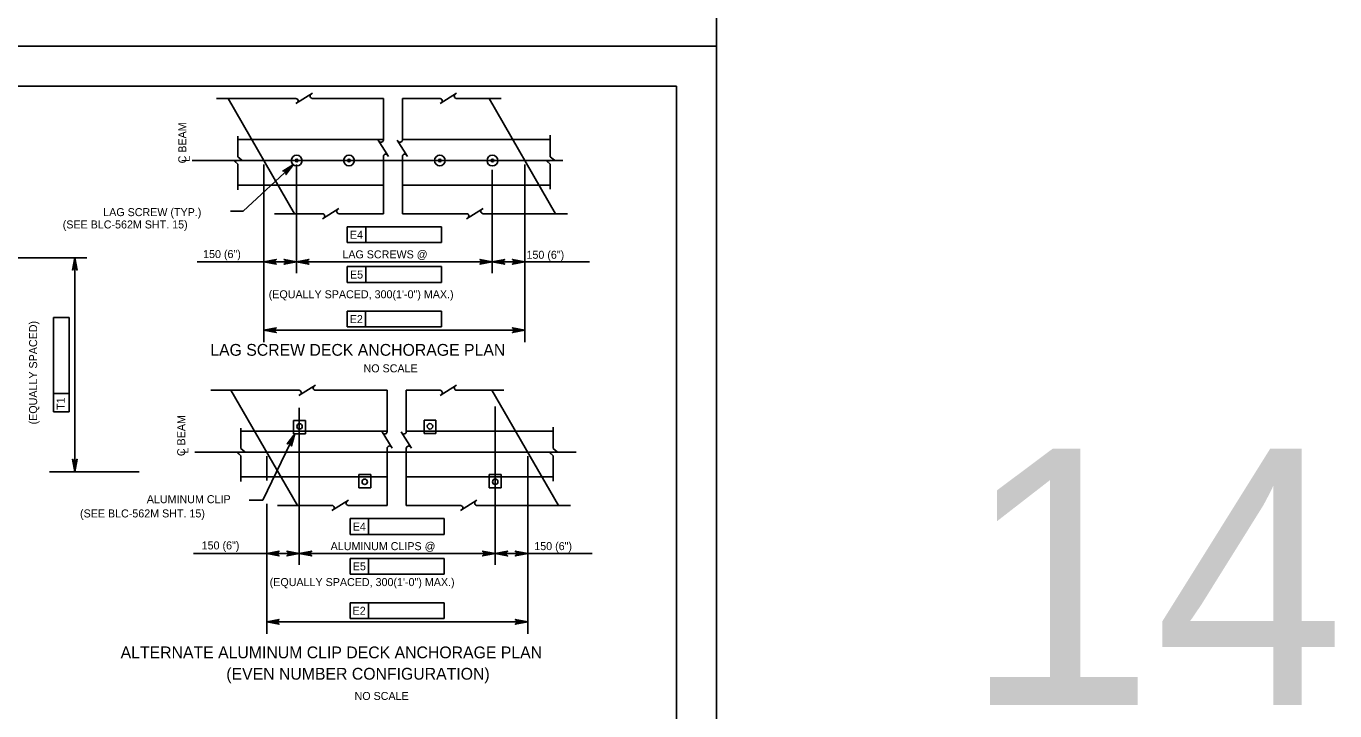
# Model space of a CAD drawing. Extents: x 638263 to 640360, y 293683 to 298655.
# Drawn here: x 639858.7 to 640349.2, y 295216.3 to 295473 of the extents above; entities that cross this region are included whole.
import ezdxf

# ---------------------------------------------------------------- set-up
doc = ezdxf.new("R2010")
doc.units = 0
for name, color, linetype in [('2', 7, 'Continuous'), ('3', 7, 'Continuous'), ('4', 7, 'Continuous'), ('8', 7, 'Continuous'), ('9', 7, 'Continuous'), ('PLT-BNDY', 7, 'Continuous')]:
    doc.layers.add(name, color=color, linetype=linetype)

# ---------------------------------------------------------------- blocks, each defined once
blk = doc.blocks.new('B')
at = {"layer": '3'}
blk.add_circle((0, 0), 0.16, dxfattribs=at)
for start, end in [(0, 180), (180, 0)]:
    blk.add_arc((0, 0), 0.0391, start, end, dxfattribs=at)

msp = doc.modelspace()

# ---------------------------------------------------------------- linework, layer by layer
at = {"layer": '2'}
for p, q in [((639316.46, 295450.46), (640102.46, 295450.46)), ((639934.36, 295445.85), (639959.32, 295402.67)), ((640032.19, 295445.85), (640057.16, 295402.67)), ((640102.46, 295450.46), (640102.46, 294886.46)), ((639935.42, 295336.5), (639960.38, 295293.31)), ((640033.25, 295336.5), (640058.22, 295293.31))]:
    msp.add_line(p, q, dxfattribs=at)
at = {"layer": '3'}
for p, q in [((639959.82, 295445.85), (639929.98, 295445.85)), ((639965.96, 295447.79), (639959.8, 295443.92)), ((639992.57, 295445.85), (639966.03, 295445.85)), ((639992.57, 295430.27), (639992.57, 295445.85)), ((639999.73, 295430.27), (639999.73, 295445.85)), ((640013.84, 295445.85), (639999.73, 295445.85)), ((640019.99, 295447.79), (640013.83, 295443.92)), ((640036.69, 295445.85), (640020.06, 295445.85)), ((639938.05, 295423.97), (639938.05, 295431.69)), ((640055.13, 295423.97), (640055.13, 295432.06)), ((639992.57, 295430.5), (639938.05, 295430.5)), ((639994.51, 295424.13), (639990.64, 295430.29)), ((640001.67, 295424.13), (639997.79, 295430.29)), ((640055.13, 295430.5), (639999.73, 295430.5)), ((639936.84, 295422.35), (639939.59, 295422.78)), ((639938.05, 295421.26), (639936.84, 295422.35)), ((639939.59, 295422.78), (639938.05, 295423.97)), ((639992.57, 295402.67), (639992.57, 295424.06)), ((639999.73, 295402.67), (639999.73, 295424.06)), ((640053.91, 295422.35), (640056.67, 295422.78)), ((640055.13, 295421.26), (640053.91, 295422.35)), ((640056.67, 295422.78), (640055.13, 295423.97)), ((639938.05, 295411.65), (639938.05, 295421.26)), ((640055.13, 295411.84), (640055.13, 295421.26)), ((639938.05, 295413.38), (639992.57, 295413.38)), ((639999.73, 295413.38), (640055.13, 295413.38)), ((639969.77, 295402.67), (639951.8, 295402.67)), ((639975.91, 295404.6), (639969.75, 295400.73)), ((639992.57, 295402.67), (639975.98, 295402.67)), ((640023.79, 295402.67), (639999.73, 295402.67)), ((640029.94, 295404.6), (640023.78, 295400.73)), ((640061.65, 295402.67), (640030.01, 295402.67)), ((639967.11, 295338.43), (639960.95, 295334.56)), ((640020.01, 295338.43), (640013.85, 295334.56)), ((639960.96, 295336.5), (639927.9, 295336.5)), ((639994.01, 295336.5), (639967.18, 295336.5)), ((639994.01, 295320.92), (639994.01, 295336.5)), ((640001.17, 295320.92), (640001.17, 295336.5)), ((640013.86, 295336.5), (640001.17, 295336.5)), ((640037.75, 295336.5), (640020.08, 295336.5)), ((639939.12, 295314.61), (639939.12, 295322.33)), ((639994.01, 295321.15), (639939.12, 295321.15)), ((639995.94, 295314.77), (639992.07, 295320.93)), ((640003.1, 295314.77), (639999.23, 295320.93)), ((640056.19, 295321.15), (640001.17, 295321.15)), ((640056.19, 295314.61), (640056.19, 295322.71)), ((639937.9, 295313), (639940.65, 295313.42)), ((639940.65, 295313.42), (639939.12, 295314.61)), ((639994.01, 295293.31), (639994.01, 295314.7)), ((640001.17, 295293.31), (640001.17, 295314.7)), ((640054.97, 295313), (640057.73, 295313.42)), ((640057.73, 295313.42), (640056.19, 295314.61)), ((639939.12, 295311.9), (639937.9, 295313)), ((639939.12, 295302.3), (639939.12, 295311.9)), ((640056.19, 295311.9), (640054.97, 295313)), ((640056.19, 295302.48), (640056.19, 295311.9)), ((639939.12, 295304.02), (639994.01, 295304.02)), ((640001.17, 295304.02), (640056.19, 295304.02)), ((639979.48, 295295.25), (639973.32, 295291.38)), ((640027.66, 295295.25), (640021.5, 295291.38)), ((639973.33, 295293.31), (639952.86, 295293.31)), ((639994.01, 295293.31), (639979.55, 295293.31)), ((640021.52, 295293.31), (640001.17, 295293.31)), ((640062.71, 295293.31), (640027.73, 295293.31))]:
    msp.add_line(p, q, dxfattribs=at)
for centre in [(639961.15, 295322.92), (640010.06, 295322.98), (639985.6, 295302.18), (640034.52, 295302.18)]:
    msp.add_circle(centre, 1.02, dxfattribs=at)
for centre, start, end in [((639959.73, 295444.94), 302.1328, 84.6714), ((639966.03, 295446.76), 120, 270), ((640013.76, 295444.94), 302.1328, 84.6714), ((640020.06, 295446.76), 120, 270), ((639991.67, 295430.35), 212.1328, 354.6714), ((639998.83, 295430.35), 212.1328, 354.6714), ((639993.48, 295424.05), 30, 180), ((640000.64, 295424.05), 30, 180), ((639969.68, 295401.76), 302.1328, 84.6714), ((639975.98, 295403.57), 120, 270), ((640023.71, 295401.76), 302.1328, 84.6714), ((640030.01, 295403.57), 120, 270), ((639967.18, 295337.4), 120, 270), ((640020.08, 295337.4), 120, 270), ((639960.88, 295335.59), 302.1328, 84.6714), ((640013.78, 295335.59), 302.1328, 84.6714), ((639993.1, 295321), 212.1328, 354.6714), ((640000.26, 295321), 212.1328, 354.6714), ((639994.92, 295314.7), 30, 180), ((640002.08, 295314.7), 30, 180), ((639979.55, 295294.22), 120, 270), ((640027.73, 295294.22), 120, 270), ((639973.25, 295292.41), 302.1328, 84.6714), ((640021.43, 295292.41), 302.1328, 84.6714)]:
    msp.add_arc(centre, 0.909, start, end, dxfattribs=at)
at = {"layer": '4'}
for p, q in [((639920.86, 295422.61), (640059.9, 295422.61)), ((639940.03, 295403.67), (639935.25, 295403.67)), ((639979.06, 295397.75), (639979.06, 295391.84)), ((639985.95, 295397.75), (639979.06, 295397.75)), ((640014.36, 295397.75), (639985.95, 295397.75)), ((639985.95, 295391.84), (639985.95, 295397.75)), ((640014.36, 295397.75), (640014.36, 295391.84)), ((639947.79, 295393.35), (639947.79, 295354.51)), ((640045.63, 295393.35), (640045.63, 295354.51)), ((639979.06, 295391.84), (640014.36, 295391.84)), ((639780.38, 295386.19), (639881.41, 295386.19)), ((639876.91, 295305.95), (639876.91, 295386.19)), ((639947.79, 295384.66), (639960.02, 295384.66)), ((639979.06, 295382.84), (639979.06, 295376.94)), ((639985.95, 295382.84), (639979.06, 295382.84)), ((639985.95, 295376.94), (639985.95, 295382.84)), ((640014.36, 295382.84), (639985.95, 295382.84)), ((640014.36, 295382.84), (640014.36, 295376.94)), ((640033.4, 295384.66), (640045.63, 295384.66)), ((639979.06, 295376.94), (640014.36, 295376.94)), ((639868.93, 295363.74), (639874.83, 295363.74)), ((639868.93, 295335.33), (639868.93, 295363.74)), ((639874.83, 295363.74), (639874.83, 295328.44)), ((639979.02, 295366.16), (639985.91, 295366.16)), ((639979.02, 295360.25), (639979.02, 295366.16)), ((639985.91, 295360.25), (639985.91, 295366.16)), ((639985.91, 295366.16), (640014.33, 295366.16)), ((640014.33, 295366.16), (640014.33, 295360.25)), ((640045.63, 295359.01), (639947.79, 295359.01)), ((640014.33, 295360.25), (639979.02, 295360.25)), ((639868.93, 295328.44), (639868.93, 295335.33)), ((639874.83, 295335.33), (639868.93, 295335.33)), ((639874.83, 295328.44), (639868.93, 295328.44)), ((639947.44, 295295.3), (639959.38, 295320.2)), ((639921.92, 295313.25), (640064.84, 295313.25)), ((639867.43, 295305.95), (639901.08, 295305.95)), ((639947.44, 295295.3), (639942.25, 295295.3)), ((639948.85, 295283.99), (639948.85, 295245.15)), ((639980.12, 295288.39), (639980.12, 295282.48)), ((639987.01, 295288.39), (639980.12, 295288.39)), ((639987.01, 295282.48), (639987.01, 295288.39)), ((640015.42, 295288.39), (639987.01, 295288.39)), ((640015.42, 295288.39), (640015.42, 295282.48)), ((640046.69, 295283.99), (640046.69, 295245.15)), ((639980.12, 295282.48), (640015.42, 295282.48)), ((639948.85, 295275.31), (639961.08, 295275.31)), ((640034.46, 295275.31), (640046.69, 295275.31)), ((639980.12, 295273.49), (639980.12, 295267.58)), ((639987.01, 295273.49), (639980.12, 295273.49)), ((640015.42, 295273.49), (639987.01, 295273.49)), ((639987.01, 295267.58), (639987.01, 295273.49)), ((640015.42, 295273.49), (640015.42, 295267.58)), ((639980.12, 295267.58), (640015.42, 295267.58)), ((639980.08, 295256.81), (639986.97, 295256.81)), ((639980.08, 295250.9), (639980.08, 295256.81)), ((639986.97, 295250.9), (639986.97, 295256.81)), ((639986.97, 295256.81), (640015.39, 295256.81)), ((640015.39, 295256.81), (640015.39, 295250.9)), ((640046.69, 295249.65), (639948.85, 295249.65)), ((640015.39, 295250.9), (639980.08, 295250.9))]:
    msp.add_line(p, q, dxfattribs=at)
for points in [[(639958.86, 295421.16), (639940.03, 295403.67)], [(639958.86, 295421.17), (639956.04, 295417.35), (639956.14, 295417.78), (639956.06, 295418.14), (639955.88, 295418.4), (639955.63, 295418.59), (639955.28, 295418.7), (639954.85, 295418.64), (639958.86, 295421.17), (639955.28, 295418.7), (639955.63, 295418.59), (639958.86, 295421.17), (639955.88, 295418.4), (639956.06, 295418.14), (639958.86, 295421.17), (639956.14, 295417.78)], [(639876.91, 295386.19), (639876.04, 295381.53), (639876.29, 295381.89), (639876.6, 295382.08), (639876.91, 295382.13), (639877.23, 295382.08), (639877.54, 295381.89), (639877.79, 295381.53), (639876.91, 295386.19), (639877.54, 295381.89), (639877.23, 295382.08), (639876.91, 295386.19), (639876.91, 295382.13), (639876.6, 295382.08), (639876.91, 295386.19), (639876.29, 295381.89)], [(639947.79, 295384.66), (639952.45, 295385.54), (639952.1, 295385.29), (639951.91, 295384.98), (639951.86, 295384.66), (639951.91, 295384.35), (639952.1, 295384.04), (639952.45, 295383.79), (639947.79, 295384.66), (639952.1, 295384.04), (639951.91, 295384.35), (639947.79, 295384.66), (639951.86, 295384.66), (639951.91, 295384.98), (639947.79, 295384.66), (639952.1, 295385.29)], [(639960.02, 295384.66), (639955.36, 295383.79), (639955.72, 295384.04), (639955.91, 295384.35), (639955.96, 295384.66), (639955.91, 295384.98), (639955.72, 295385.29), (639955.36, 295385.54), (639960.02, 295384.66), (639955.72, 295385.29), (639955.91, 295384.98), (639960.02, 295384.66), (639955.96, 295384.66), (639955.91, 295384.35), (639960.02, 295384.66), (639955.72, 295384.04)], [(639960.02, 295384.66), (639964.68, 295385.54), (639964.33, 295385.29), (639964.14, 295384.98), (639964.09, 295384.66), (639964.14, 295384.35), (639964.33, 295384.04), (639964.68, 295383.79), (639960.02, 295384.66), (639964.33, 295384.04), (639964.14, 295384.35), (639960.02, 295384.66), (639964.09, 295384.66), (639964.14, 295384.98), (639960.02, 295384.66), (639964.33, 295385.29)], [(640033.4, 295384.66), (640028.74, 295383.79), (640029.1, 295384.04), (640029.28, 295384.35), (640029.34, 295384.66), (640029.28, 295384.98), (640029.1, 295385.29), (640028.74, 295385.54), (640033.4, 295384.66), (640029.1, 295385.29), (640029.28, 295384.98), (640033.4, 295384.66), (640029.34, 295384.66), (640029.28, 295384.35), (640033.4, 295384.66), (640029.1, 295384.04)], [(640033.4, 295384.66), (640038.06, 295385.54), (640037.7, 295385.29), (640037.52, 295384.98), (640037.46, 295384.66), (640037.52, 295384.35), (640037.7, 295384.04), (640038.06, 295383.79), (640033.4, 295384.66), (640037.7, 295384.04), (640037.52, 295384.35), (640033.4, 295384.66), (640037.46, 295384.66), (640037.52, 295384.98), (640033.4, 295384.66), (640037.7, 295385.29)], [(640045.63, 295384.66), (640040.97, 295383.79), (640041.33, 295384.04), (640041.51, 295384.35), (640041.57, 295384.66), (640041.51, 295384.98), (640041.33, 295385.29), (640040.97, 295385.54), (640045.63, 295384.66), (640041.33, 295385.29), (640041.51, 295384.98), (640045.63, 295384.66), (640041.57, 295384.66), (640041.51, 295384.35), (640045.63, 295384.66), (640041.33, 295384.04)], [(639947.79, 295359.01), (639952.45, 295359.88), (639952.1, 295359.63), (639951.91, 295359.32), (639951.86, 295359.01), (639951.91, 295358.7), (639952.1, 295358.38), (639952.45, 295358.13), (639947.79, 295359.01), (639952.1, 295358.38), (639951.91, 295358.7), (639947.79, 295359.01), (639951.86, 295359.01), (639951.91, 295359.32), (639947.79, 295359.01), (639952.1, 295359.63)], [(640045.63, 295359.01), (640040.97, 295358.13), (640041.33, 295358.38), (640041.51, 295358.7), (640041.57, 295359.01), (640041.51, 295359.32), (640041.33, 295359.63), (640040.97, 295359.88), (640045.63, 295359.01), (640041.33, 295359.63), (640041.51, 295359.32), (640045.63, 295359.01), (640041.57, 295359.01), (640041.51, 295358.7), (640045.63, 295359.01), (640041.33, 295358.38)], [(639959.38, 295320.2), (639958.15, 295315.62), (639958.08, 295316.05), (639957.88, 295316.36), (639957.62, 295316.54), (639957.32, 295316.62), (639956.95, 295316.59), (639956.57, 295316.38), (639959.38, 295320.2), (639956.95, 295316.59), (639957.32, 295316.62), (639959.38, 295320.2), (639957.62, 295316.54), (639957.88, 295316.36), (639959.38, 295320.2), (639958.08, 295316.05)], [(639876.91, 295305.95), (639877.79, 295310.61), (639877.54, 295310.25), (639877.23, 295310.06), (639876.91, 295310.01), (639876.6, 295310.06), (639876.29, 295310.25), (639876.04, 295310.61), (639876.91, 295305.95), (639876.29, 295310.25), (639876.6, 295310.06), (639876.91, 295305.95), (639876.91, 295310.01), (639877.23, 295310.06), (639876.91, 295305.95), (639877.54, 295310.25)], [(639948.85, 295275.31), (639953.52, 295276.18), (639953.16, 295275.93), (639952.97, 295275.62), (639952.92, 295275.31), (639952.97, 295275), (639953.16, 295274.68), (639953.52, 295274.43), (639948.85, 295275.31), (639953.16, 295274.68), (639952.97, 295275), (639948.85, 295275.31), (639952.92, 295275.31), (639952.97, 295275.62), (639948.85, 295275.31), (639953.16, 295275.93)], [(639961.08, 295275.31), (639956.42, 295274.43), (639956.78, 295274.68), (639956.97, 295275), (639957.02, 295275.31), (639956.97, 295275.62), (639956.78, 295275.93), (639956.42, 295276.18), (639961.08, 295275.31), (639956.78, 295275.93), (639956.97, 295275.62), (639961.08, 295275.31), (639957.02, 295275.31), (639956.97, 295275), (639961.08, 295275.31), (639956.78, 295274.68)], [(639961.08, 295275.31), (639965.74, 295276.18), (639965.39, 295275.93), (639965.2, 295275.62), (639965.15, 295275.31), (639965.2, 295275), (639965.39, 295274.68), (639965.74, 295274.43), (639961.08, 295275.31), (639965.39, 295274.68), (639965.2, 295275), (639961.08, 295275.31), (639965.15, 295275.31), (639965.2, 295275.62), (639961.08, 295275.31), (639965.39, 295275.93)], [(640034.46, 295275.31), (640029.8, 295274.43), (640030.16, 295274.68), (640030.34, 295275), (640030.4, 295275.31), (640030.34, 295275.62), (640030.16, 295275.93), (640029.8, 295276.18), (640034.46, 295275.31), (640030.16, 295275.93), (640030.34, 295275.62), (640034.46, 295275.31), (640030.4, 295275.31), (640030.34, 295275), (640034.46, 295275.31), (640030.16, 295274.68)], [(640034.46, 295275.31), (640039.12, 295276.18), (640038.76, 295275.93), (640038.58, 295275.62), (640038.52, 295275.31), (640038.58, 295275), (640038.76, 295274.68), (640039.12, 295274.43), (640034.46, 295275.31), (640038.76, 295274.68), (640038.58, 295275), (640034.46, 295275.31), (640038.52, 295275.31), (640038.58, 295275.62), (640034.46, 295275.31), (640038.76, 295275.93)], [(640046.69, 295275.31), (640042.03, 295274.43), (640042.39, 295274.68), (640042.57, 295275), (640042.63, 295275.31), (640042.57, 295275.62), (640042.39, 295275.93), (640042.03, 295276.18), (640046.69, 295275.31), (640042.39, 295275.93), (640042.57, 295275.62), (640046.69, 295275.31), (640042.63, 295275.31), (640042.57, 295275), (640046.69, 295275.31), (640042.39, 295274.68)], [(639948.85, 295249.65), (639953.52, 295250.52), (639953.16, 295250.28), (639952.97, 295249.96), (639952.92, 295249.65), (639952.97, 295249.34), (639953.16, 295249.03), (639953.52, 295248.78), (639948.85, 295249.65), (639953.16, 295249.03), (639952.97, 295249.34), (639948.85, 295249.65), (639952.92, 295249.65), (639952.97, 295249.96), (639948.85, 295249.65), (639953.16, 295250.28)], [(640046.69, 295249.65), (640042.03, 295248.78), (640042.39, 295249.03), (640042.57, 295249.34), (640042.63, 295249.65), (640042.57, 295249.96), (640042.39, 295250.28), (640042.03, 295250.52), (640046.69, 295249.65), (640042.39, 295250.28), (640042.57, 295249.96), (640046.69, 295249.65), (640042.63, 295249.65), (640042.57, 295249.34), (640046.69, 295249.65), (640042.39, 295249.03)]]:
    msp.add_lwpolyline(points, dxfattribs=at)
at = {"layer": '8'}
for p, q in [((639947.79, 295421.13), (639947.79, 295380.41)), ((639960.02, 295421.13), (639960.02, 295380.41)), ((640033.4, 295419.05), (640033.4, 295380.41)), ((640045.63, 295421.13), (640045.63, 295380.41)), ((639922.76, 295384.66), (639957.19, 295384.66)), ((639960.02, 295384.66), (640033.4, 295384.66)), ((640045.63, 295384.66), (640069.81, 295384.66)), ((639961.08, 295329.97), (639961.08, 295271.06)), ((640034.46, 295330.36), (640034.46, 295271.06)), ((639944.29, 295321.15), (639944.29, 295321.15)), ((639961.14, 295322.92), (639961.14, 295322.92)), ((639948.86, 295311.77), (639948.86, 295302.63)), ((640046.69, 295311.77), (640046.69, 295271.06)), ((639953.75, 295304.02), (639953.75, 295304.02)), ((640052.02, 295304.02), (640052.02, 295304.02)), ((640034.52, 295302.18), (640034.52, 295302.18)), ((639948.86, 295293.91), (639948.86, 295271.06)), ((639921.43, 295275.31), (639948.85, 295275.31)), ((639961.08, 295275.31), (640034.46, 295275.31)), ((640046.69, 295275.31), (640070.87, 295275.31))]:
    msp.add_line(p, q, dxfattribs=at)
at = {"layer": '9'}
for p, q in [((639963.38, 295325.2), (639958.91, 295325.2)), ((639958.91, 295325.2), (639958.91, 295320.2)), ((639963.38, 295320.2), (639963.38, 295325.2)), ((640012.3, 295325.26), (640007.83, 295325.26)), ((640007.83, 295325.26), (640007.83, 295320.26)), ((640012.3, 295320.26), (640012.3, 295325.26)), ((639958.91, 295320.2), (639963.38, 295320.2)), ((640007.83, 295320.26), (640012.3, 295320.26)), ((639983.37, 295299.9), (639983.37, 295304.9)), ((639983.37, 295304.9), (639987.84, 295304.9)), ((639987.84, 295304.9), (639987.84, 295299.9)), ((640032.29, 295299.9), (640032.29, 295304.9)), ((640032.29, 295304.9), (640036.76, 295304.9)), ((640036.76, 295304.9), (640036.76, 295299.9)), ((639987.84, 295299.9), (639983.37, 295299.9)), ((640036.76, 295299.9), (640032.29, 295299.9))]:
    msp.add_line(p, q, dxfattribs=at)
at = {"layer": 'PLT-BNDY'}
for points in [[(639276.46, 296059.46), (640117.46, 296059.46), (640117.46, 295465.46), (639276.46, 295465.46)], [(639276.46, 295465.46), (640117.46, 295465.46), (640117.46, 294871.46), (639276.46, 294871.46)]]:
    msp.add_lwpolyline(points, close=True, dxfattribs=at)

# ---------------------------------------------------------------- block references
at = {"layer": '4', "xscale": 12.59905511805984, "yscale": -12.599055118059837, "rotation": 180}
for p in [(639960.09, 295422.58), (639979.7, 295422.61), (640013.74, 295422.61), (640033.46, 295422.58)]:
    msp.add_blockref('B', p, dxfattribs=at)

# ---------------------------------------------------------------- texts
at = {"layer": '4'}
for s, p in [('C BEAM', (639918.72, 295421.52)), ('L', (639920.02, 295422.15)), ('(EQUALLY SPACED)', (639862.8, 295323.69)), ('T1', (639873.14, 295329.13)), ('C BEAM', (639918.31, 295311.81)), ('L', (639919.5, 295312.79))]:
    msp.add_text(s, height=3, rotation=90, dxfattribs=at).set_placement(p)
for s, height, p in [('LAG SCREW (TYP.)', 3, (639887.58, 295401.76)), ('(SEE BLC-562M SHT. 15)', 3, (639872.4, 295397.14)), ('E4', 3, (639980.04, 295393.27)), ('150 (6")', 3, (639925.02, 295386.05)), ('LAG SCREWS @', 3, (639977.22, 295385.93)), ('150 (6")', 3, (640046.23, 295385.78)), ('E5', 3, (639980.07, 295378.36)), ('(EQUALLY SPACED, 300(1\'-0") MAX.)', 3, (639949.61, 295370.97)), ('E2', 3, (639979.98, 295361.68)), ('LAG SCREW DECK ANCHORAGE PLAN', 4.4292, (639927.7, 295349.42)), ('NO SCALE', 3, (639985.15, 295343.21)), ('14', 96, (640210.18, 295218.55)), ('ALUMINUM CLIP', 3, (639903.91, 295294.17)), ('(SEE BLC-562M SHT. 15)', 3, (639878.88, 295288.83)), ('E4', 3, (639981.1, 295283.92)), ('150 (6")', 3, (639924.48, 295276.84)), ('ALUMINUM CLIPS @', 3, (639972.82, 295276.57)), ('150 (6")', 3, (640049.15, 295276.58)), ('E5', 3, (639981.13, 295269.01)), ('(EQUALLY SPACED, 300(1\'-0") MAX.)', 3, (639949.98, 295263.1)), ('E2', 3, (639981.04, 295252.33)), ('ALTERNATE ALUMINUM CLIP DECK ANCHORAGE PLAN', 4.4292, (639894.1, 295236.03)), ('(EVEN NUMBER CONFIGURATION)', 4.4292, (639933.71, 295228.02)), ('NO SCALE', 3, (639981.78, 295220.42))]:
    msp.add_text(s, height=height, dxfattribs=at).set_placement(p)

doc.saveas('drawing.dxf')
